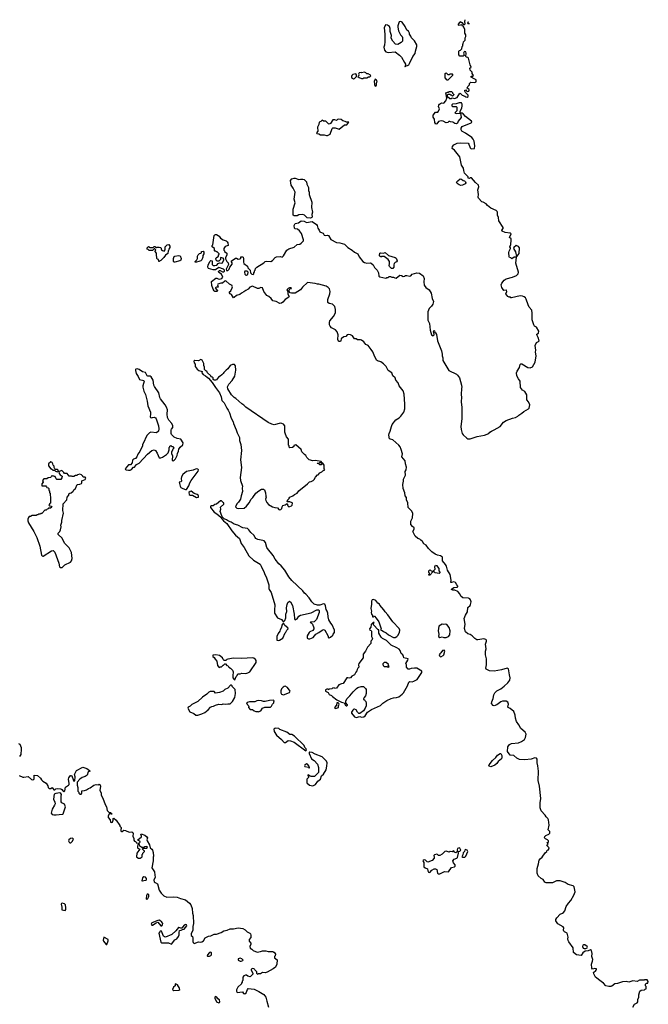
# Model space of a CAD drawing. Extents: x 1862350 to 2057294, y 212041 to 437318.
# Tile 300 of 301: x 2014203 to 2024907, y 397191 to 413963. Entities that reach past the tile are written whole.
import ezdxf

# ---------------------------------------------------------------- set-up
doc = ezdxf.new("R2010")
doc.units = 0

msp = doc.modelspace()

# ---------------------------------------------------------------- linework, layer by layer
at = {"layer": '0CON10XD'}
for points in [[(2020765, 413160), (2020782, 413178), (2020805, 413180), (2020828, 413195), (2020842, 413215), (2020900, 413335), (2020937, 413385), (2020940, 413425), (2020967, 413505), (2020963, 413535), (2020925, 413600), (2020873, 413653), (2020865, 413680), (2020840, 413715), (2020838, 413735), (2020822, 413765), (2020797, 413787), (2020766, 413846), (2020715, 413918), (2020692, 413932), (2020664, 413926), (2020641, 413859), (2020640, 413835), (2020652, 413775), (2020690, 413705), (2020710, 413685), (2020710, 413675), (2020720, 413665), (2020720, 413595), (2020700, 413575), (2020643, 413543), (2020600, 413545), (2020558, 413595), (2020533, 413635), (2020528, 413655), (2020532, 413695), (2020514, 413764), (2020512, 413815), (2020502, 413845), (2020465, 413872), (2020430, 413875), (2020407, 413825), (2020420, 413715), (2020420, 413585), (2020413, 413527), (2020402, 413495), (2020413, 413443), (2020435, 413418), (2020475, 413403), (2020595, 413418), (2020668, 413358), (2020704, 413324), (2020758, 413235), (2020770, 413205), (2020770, 413185), (2020760, 413175), (2020765, 413160)], [(2022211, 406935), (2022235, 406954), (2022285, 406976), (2022382, 407035), (2022442, 407105), (2022485, 407133), (2022595, 407178), (2022645, 407188), (2022685, 407208), (2022705, 407228), (2022755, 407258), (2022785, 407288), (2022865, 407332), (2022878, 407345), (2022887, 407405), (2022868, 407455), (2022840, 407485), (2022838, 407575), (2022805, 407630), (2022764, 407654), (2022733, 407695), (2022726, 407805), (2022694, 407845), (2022668, 407895), (2022663, 407947), (2022672, 407975), (2022712, 408038), (2022725, 408090), (2022735, 408102), (2022755, 408103), (2022855, 408036), (2022895, 408031), (2022935, 408048), (2022981, 408129), (2022996, 408235), (2022987, 408297), (2022990, 408335), (2022978, 408415), (2023002, 408465), (2023035, 408481), (2023047, 408495), (2023032, 408552), (2023007, 408595), (2023010, 408605), (2023035, 408626), (2023042, 408655), (2023005, 408724), (2022971, 408741), (2022958, 408765), (2022932, 408848), (2022932, 408962), (2022922, 409015), (2022878, 409065), (2022859, 409105), (2022829, 409205), (2022816, 409225), (2022793, 409243), (2022765, 409256), (2022725, 409259), (2022575, 409224), (2022565, 409227), (2022550, 409245), (2022535, 409239), (2022515, 409246), (2022482, 409292), (2022496, 409334), (2022493, 409353), (2022485, 409358), (2022445, 409349), (2022411, 409401), (2022402, 409445), (2022415, 409474), (2022454, 409526), (2022485, 409549), (2022595, 409577), (2022663, 409607), (2022689, 409635), (2022694, 409665), (2022649, 409815), (2022665, 409920), (2022622, 409915), (2022585, 409887), (2022565, 409908), (2022545, 409910), (2022536, 409925), (2022531, 409995), (2022538, 410022), (2022563, 410063), (2022562, 410075), (2022547, 410095), (2022564, 410136), (2022574, 410205), (2022570, 410230), (2022541, 410255), (2022569, 410315), (2022557, 410327), (2022470, 410340), (2022418, 410358), (2022414, 410375), (2022436, 410405), (2022436, 410425), (2022364, 410535), (2022358, 410595), (2022339, 410635), (2022338, 410682), (2022336, 410696), (2022316, 410715), (2022225, 410755), (2022171, 410795), (2022148, 410828), (2022097, 410855), (2022075, 410860), (2022013, 410925), (2022008, 410942), (2022017, 410987), (2022002, 411065), (2022020, 411115), (2022018, 411145), (2021967, 411187), (2021895, 411268), (2021875, 411270), (2021865, 411260), (2021842, 411262), (2021838, 411288), (2021775, 411350), (2021763, 411395), (2021762, 411435), (2021728, 411485), (2021718, 411515), (2021699, 411625), (2021605, 411738), (2021568, 411768), (2021570, 411800), (2021595, 411831), (2021655, 411861), (2021705, 411867), (2021840, 411860), (2021853, 411845), (2021875, 411780), (2021890, 411765), (2021945, 411770), (2021953, 411815), (2021941, 411891), (2021926, 411926), (2021903, 411955), (2021795, 412031), (2021732, 412065), (2021722, 412085), (2021723, 412117), (2021739, 412141), (2021890, 412205), (2021900, 412215), (2021895, 412237), (2021795, 412312), (2021755, 412361), (2021735, 412370), (2021710, 412370), (2021706, 412376), (2021704, 412405), (2021732, 412455), (2021739, 412495), (2021739, 412525), (2021724, 412544), (2021684, 412546), (2021638, 412532), (2021575, 412526), (2021560, 412515), (2021563, 412495), (2021575, 412486), (2021634, 412484), (2021646, 412475), (2021645, 412410), (2021614, 412374), (2021635, 412367), (2021710, 412370), (2021718, 412295), (2021669, 412235), (2021659, 412201), (2021635, 412190), (2021615, 412194), (2021578, 412218), (2021541, 412221), (2021525, 412230), (2021512, 412228), (2021495, 412210), (2021465, 412208), (2021413, 412233), (2021378, 412238), (2021334, 412226), (2021305, 412188), (2021290, 412185), (2021271, 412211), (2021268, 412268), (2021243, 412305), (2021243, 412335), (2021285, 412388), (2021322, 412388), (2021337, 412403), (2021352, 412445), (2021336, 412486), (2021338, 412505), (2021349, 412525), (2021384, 412546), (2021427, 412543), (2021460, 412580), (2021477, 412625), (2021462, 412718), (2021475, 412720), (2021485, 412730), (2021505, 412730), (2021515, 412740), (2021555, 412740), (2021570, 412725), (2021572, 412712), (2021598, 412688), (2021598, 412682), (2021575, 412660), (2021558, 412678), (2021545, 412680), (2021535, 412690), (2021492, 412688), (2021480, 412675), (2021482, 412662), (2021528, 412618), (2021552, 412618), (2021565, 412630), (2021605, 412620), (2021655, 412640), (2021695, 412710), (2021708, 412708), (2021735, 412680), (2021785, 412660), (2021798, 412648), (2021820, 412645), (2021840, 412655), (2021840, 412675), (2021792, 412722), (2021790, 412735), (2021780, 412745), (2021780, 412765), (2021805, 412770), (2021808, 412755), (2021817, 412747), (2021835, 412742), (2021852, 412748), (2021859, 412765), (2021855, 412776), (2021820, 412795), (2021834, 412826), (2021858, 412845), (2021862, 412855), (2021860, 412875), (2021884, 412896), (2021955, 412893), (2021976, 412905), (2021977, 412937), (2021940, 412955), (2021890, 412985), (2021892, 412998), (2021915, 413000), (2021930, 413015), (2021910, 413045), (2021908, 413068), (2021873, 413103), (2021870, 413135), (2021888, 413155), (2021872, 413192), (2021847, 413307), (2021835, 413320), (2021812, 413322), (2021800, 413335), (2021808, 413395), (2021797, 413417), (2021785, 413422), (2021770, 413415), (2021762, 413395), (2021770, 413355), (2021755, 413340), (2021695, 413340), (2021682, 413365), (2021683, 413427), (2021692, 413438), (2021708, 413442), (2021730, 413465), (2021740, 413505), (2021750, 413515), (2021750, 413545), (2021757, 413553), (2021760, 413585), (2021787, 413613), (2021788, 413655), (2021800, 413675), (2021800, 413705), (2021780, 413735), (2021780, 413795), (2021768, 413838), (2021755, 413850), (2021745, 413850), (2021738, 413868), (2021727, 413877), (2021685, 413862), (2021675, 413870), (2021673, 413885), (2021700, 413915), (2021705, 413930), (2021730, 413915), (2021762, 413882), (2021775, 413880), (2021790, 413895), (2021783, 413933), (2021787, 413963)], [(2021850, 413918), (2021830, 413915), (2021835, 413900), (2021862, 413899)], [(2019885, 412958), (2019905, 412960), (2019940, 412995), (2019940, 413025), (2019925, 413038), (2019875, 413030), (2019860, 413015), (2019853, 412997), (2019855, 412980), (2019870, 412965), (2019885, 412958)], [(2020045, 412962), (2020065, 412972), (2020115, 412972), (2020145, 412990), (2020165, 412990), (2020180, 413005), (2020177, 413017), (2020135, 413042), (2020113, 413043), (2020098, 413058), (2020075, 413068), (2020025, 413058), (2020015, 413062), (2019985, 413058), (2019970, 413035), (2019980, 413025), (2019980, 413015), (2019960, 412995), (2019985, 412978), (2020023, 412963), (2020045, 412962)], [(2020265, 412832), (2020280, 412845), (2020280, 412885), (2020287, 412893), (2020288, 412915), (2020275, 412940), (2020255, 412948), (2020240, 412915), (2020243, 412857), (2020251, 412841), (2020265, 412832)], [(2021495, 412930), (2021482, 412932), (2021450, 412975), (2021450, 413045), (2021465, 413060), (2021495, 413030), (2021515, 413030), (2021535, 413040), (2021565, 413040), (2021570, 413035), (2021570, 413015), (2021495, 412930)], [(2019425, 411989), (2019445, 411990), (2019488, 412012), (2019523, 412107), (2019535, 412119), (2019575, 412123), (2019645, 412099), (2019735, 412171), (2019775, 412172), (2019806, 412216), (2019765, 412217), (2019745, 412229), (2019708, 412238), (2019675, 412264), (2019635, 412269), (2019617, 412265), (2019595, 412246), (2019568, 412258), (2019535, 412255), (2019498, 412192), (2019475, 412182), (2019460, 412189), (2019415, 412234), (2019375, 412232), (2019355, 412249), (2019345, 412246), (2019330, 412230), (2019303, 412215), (2019296, 412175), (2019276, 412134), (2019280, 412065), (2019259, 412035), (2019265, 412025), (2019295, 412020), (2019325, 412001), (2019385, 412002), (2019425, 411989)], [(2019155, 410584), (2019098, 410585), (2019055, 410632), (2019025, 410642), (2018955, 410637), (2018925, 410624), (2018875, 410624), (2018862, 410635), (2018859, 410735), (2018891, 410845), (2018879, 410905), (2018891, 411025), (2018862, 411092), (2018828, 411145), (2018813, 411225), (2018835, 411250), (2018875, 411262), (2018895, 411262), (2018955, 411238), (2018985, 411248), (2019025, 411248), (2019045, 411240), (2019085, 411199), (2019093, 411163), (2019123, 411105), (2019120, 411055), (2019131, 411025), (2019134, 410985), (2019175, 410855), (2019172, 410765), (2019191, 410685), (2019180, 410645), (2019182, 410605), (2019176, 410594), (2019155, 410584)], [(2021715, 411140), (2021689, 411149), (2021655, 411172), (2021643, 411193), (2021661, 411219), (2021705, 411252), (2021728, 411248), (2021752, 411225), (2021777, 411217), (2021792, 411202), (2021797, 411185), (2021788, 411165), (2021745, 411144), (2021715, 411140)], [(2022536, 402836), (2022528, 402905), (2022505, 402917), (2022405, 402887), (2022285, 402868), (2022205, 402874), (2022147, 402897), (2022142, 402915), (2022153, 402975), (2022150, 403075), (2022134, 403144), (2022132, 403205), (2022144, 403246), (2022136, 403325), (2022154, 403375), (2022154, 403395), (2022140, 403405), (2022105, 403414), (2022005, 403399), (2021985, 403402), (2021955, 403422), (2021907, 403467), (2021875, 403488), (2021835, 403499), (2021793, 403535), (2021776, 403595), (2021787, 403667), (2021774, 403764), (2021795, 403821), (2021826, 403875), (2021835, 403952), (2021872, 403985), (2021879, 404001), (2021890, 404045), (2021881, 404079), (2021868, 404098), (2021848, 404108), (2021747, 404117), (2021714, 404145), (2021696, 404185), (2021662, 404225), (2021615, 404243), (2021578, 404245), (2021556, 404255), (2021553, 404265), (2021595, 404292), (2021655, 404298), (2021665, 404305), (2021664, 404315), (2021644, 404335), (2021625, 404378), (2021595, 404385), (2021555, 404374), (2021547, 404377), (2021548, 404415), (2021531, 404511), (2021488, 404585), (2021469, 404655), (2021454, 404684), (2021401, 404745), (2021405, 404785), (2021400, 404810), (2021371, 404831), (2021315, 404841), (2021276, 404856), (2021219, 404899), (2021163, 404953), (2021123, 405013), (2021085, 405036), (2021062, 405072), (2021031, 405099), (2021015, 405114), (2020985, 405123), (2020936, 405165), (2020900, 405245), (2020921, 405285), (2020921, 405305), (2020890, 405330), (2020864, 405365), (2020865, 405420), (2020891, 405475), (2020900, 405550), (2020880, 405590), (2020819, 405655), (2020811, 405731), (2020792, 405785), (2020789, 405825), (2020768, 405855), (2020762, 405905), (2020735, 405975), (2020727, 406045), (2020738, 406105), (2020736, 406135), (2020772, 406205), (2020768, 406265), (2020782, 406295), (2020791, 406341), (2020772, 406395), (2020765, 406446), (2020709, 406515), (2020723, 406565), (2020696, 406644), (2020681, 406685), (2020660, 406715), (2020555, 406805), (2020515, 406815), (2020501, 406825), (2020489, 406885), (2020494, 406915), (2020514, 406956), (2020532, 407035), (2020545, 407066), (2020606, 407145), (2020667, 407183), (2020695, 407208), (2020745, 407275), (2020760, 407335), (2020762, 407415), (2020752, 407582), (2020730, 407640), (2020664, 407724), (2020645, 407775), (2020610, 407820), (2020595, 407865), (2020554, 407895), (2020541, 407945), (2020476, 407985), (2020441, 408055), (2020395, 408103), (2020354, 408134), (2020295, 408152), (2020278, 408165), (2020237, 408247), (2020216, 408305), (2020190, 408345), (2020135, 408412), (2020095, 408430), (2020065, 408473), (2020025, 408504), (2020005, 408510), (2019955, 408509), (2019932, 408525), (2019905, 408529), (2019868, 408578), (2019837, 408597), (2019805, 408601), (2019778, 408595), (2019755, 408568), (2019725, 408559), (2019685, 408535), (2019676, 408524), (2019673, 408495), (2019666, 408484), (2019645, 408482), (2019629, 408489), (2019622, 408518), (2019624, 408594), (2019609, 408645), (2019579, 408679), (2019515, 408716), (2019488, 408745), (2019481, 408765), (2019477, 408805), (2019486, 408834), (2019546, 408905), (2019571, 408945), (2019581, 408975), (2019580, 409025), (2019567, 409075), (2019527, 409117), (2019470, 409130), (2019450, 409145), (2019449, 409195), (2019483, 409295), (2019489, 409335), (2019476, 409376), (2019453, 409403), (2019422, 409422), (2019295, 409459), (2019275, 409456), (2019235, 409472), (2019105, 409488), (2019021, 409409), (2018985, 409364), (2018895, 409302), (2018832, 409302), (2018810, 409311), (2018793, 409335), (2018794, 409354), (2018805, 409380), (2018830, 409385), (2018827, 409395), (2018795, 409396), (2018774, 409385), (2018754, 409364), (2018770, 409335), (2018768, 409288), (2018792, 409245), (2018788, 409235), (2018723, 409197), (2018685, 409152), (2018658, 409132), (2018635, 409131), (2018570, 409160), (2018515, 409173), (2018483, 409215), (2018446, 409246), (2018410, 409265), (2018360, 409335), (2018335, 409398), (2018307, 409403), (2018276, 409384), (2018252, 409382), (2018165, 409422), (2018120, 409405), (2018095, 409372), (2018055, 409352), (2018022, 409325), (2017978, 409305), (2017950, 409280), (2017897, 409263), (2017855, 409228), (2017845, 409226), (2017808, 409279), (2017784, 409295), (2017773, 409313), (2017776, 409325), (2017797, 409345), (2017820, 409395), (2017827, 409415), (2017823, 409425), (2017818, 409435), (2017775, 409460), (2017715, 409513), (2017695, 409507), (2017655, 409477), (2017625, 409473), (2017577, 409455), (2017570, 409445), (2017582, 409408), (2017554, 409406), (2017533, 409395), (2017573, 409345), (2017565, 409334), (2017528, 409335), (2017512, 409345), (2017495, 409370), (2017474, 409435), (2017470, 409505), (2017545, 409562), (2017562, 409562), (2017585, 409548), (2017604, 409544), (2017645, 409554), (2017660, 409575), (2017637, 409627), (2017594, 409654), (2017588, 409672), (2017605, 409690), (2017615, 409690), (2017655, 409670), (2017675, 409670), (2017688, 409682), (2017690, 409695), (2017673, 409713), (2017595, 409742), (2017535, 409700), (2017495, 409700), (2017420, 409725), (2017408, 409745), (2017410, 409785), (2017420, 409795), (2017440, 409845), (2017455, 409860), (2017480, 409855), (2017481, 409791), (2017498, 409778), (2017525, 409778), (2017558, 409782), (2017582, 409808), (2017605, 409820), (2017645, 409818), (2017655, 409822), (2017678, 409875), (2017678, 409885), (2017665, 409902), (2017625, 409910), (2017620, 409905), (2017622, 409878), (2017595, 409850), (2017568, 409848), (2017548, 409868), (2017540, 409895), (2017551, 409909), (2017588, 409932), (2017590, 409955), (2017600, 409965), (2017600, 409975), (2017568, 410008), (2017555, 410010), (2017545, 410020), (2017525, 410020), (2017520, 410025), (2017518, 410068), (2017480, 410095), (2017480, 410115), (2017490, 410125), (2017514, 410286), (2017525, 410300), (2017535, 410302), (2017555, 410302), (2017585, 410288), (2017600, 410275), (2017621, 410241), (2017665, 410213), (2017717, 410195), (2017735, 410179), (2017745, 410160), (2017751, 410119), (2017701, 410099), (2017680, 410065), (2017680, 410035), (2017690, 410025), (2017690, 410015), (2017730, 409985), (2017730, 409955), (2017708, 409905), (2017707, 409887), (2017732, 409842), (2017751, 409821), (2017758, 409795), (2017720, 409715), (2017722, 409692), (2017747, 409693), (2017768, 409712), (2017783, 409747), (2017822, 409798), (2017822, 409822), (2017802, 409848), (2017875, 409898), (2017895, 409898), (2017925, 409883), (2017952, 409888), (2017967, 409903), (2017970, 409925), (2017995, 409923), (2018006, 409916), (2018012, 409895), (2018012, 409835), (2018022, 409812), (2018080, 409765), (2018090, 409735), (2018130, 409695), (2018135, 409650), (2018155, 409630), (2018178, 409622), (2018190, 409635), (2018190, 409655), (2018200, 409665), (2018200, 409685), (2018210, 409695), (2018220, 409725), (2018240, 409745), (2018359, 409821), (2018384, 409845), (2018405, 409850), (2018478, 409842), (2018508, 409862), (2018555, 409912), (2018575, 409922), (2018645, 409928), (2018675, 409920), (2018695, 409942), (2018751, 410039), (2018785, 410057), (2018875, 410087), (2018925, 410136), (2018975, 410142), (2018996, 410154), (2019033, 410197), (2019038, 410215), (2019002, 410322), (2018966, 410365), (2018933, 410393), (2018895, 410402), (2018885, 410411), (2018875, 410455), (2018895, 410491), (2018950, 410505), (2018996, 410534), (2019045, 410530), (2019085, 410510), (2019185, 410524), (2019257, 410475), (2019267, 410457), (2019279, 410409), (2019305, 410378), (2019315, 410352), (2019325, 410343), (2019369, 410329), (2019390, 410295), (2019405, 410289), (2019445, 410292), (2019464, 410285), (2019501, 410221), (2019595, 410166), (2019655, 410161), (2019735, 410141), (2019793, 410085), (2019865, 410039), (2019905, 410004), (2019960, 409975), (2019985, 409922), (2020045, 409842), (2020075, 409828), (2020115, 409818), (2020175, 409822), (2020190, 409815), (2020220, 409785), (2020245, 409740), (2020290, 409695), (2020312, 409652), (2020320, 409595), (2020335, 409580), (2020435, 409560), (2020455, 409570), (2020475, 409570), (2020495, 409590), (2020515, 409590), (2020538, 409578), (2020567, 409577), (2020593, 409563), (2020615, 409562), (2020675, 409610), (2020707, 409607), (2020735, 409590), (2020755, 409592), (2020775, 409607), (2020795, 409607), (2020845, 409592), (2020861, 409599), (2020885, 409627), (2020965, 409650), (2021008, 409645), (2021071, 409601), (2021092, 409555), (2021087, 409495), (2021091, 409441), (2021120, 409400), (2021175, 409359), (2021211, 409305), (2021226, 409216), (2021249, 409165), (2021236, 409115), (2021215, 409083), (2021176, 409045), (2021150, 408985), (2021154, 408845), (2021180, 408790), (2021194, 408675), (2021215, 408597), (2021242, 408578), (2021258, 408592), (2021262, 408605), (2021248, 408645), (2021255, 408670), (2021268, 408665), (2021273, 408643), (2021285, 408630), (2021302, 408602), (2021320, 408495), (2021387, 408325), (2021399, 408265), (2021397, 408237), (2021407, 408205), (2021408, 408155), (2021512, 407985), (2021640, 407925), (2021660, 407905), (2021692, 407862), (2021727, 407735), (2021732, 407695), (2021728, 407685), (2021721, 407575), (2021726, 407535), (2021723, 407455), (2021733, 407355), (2021729, 407255), (2021734, 407165), (2021717, 407035), (2021720, 406985), (2021738, 406915), (2021755, 406890), (2021817, 406835), (2021836, 406824), (2021875, 406821), (2021995, 406861), (2022115, 406887), (2022192, 406915), (2022211, 406935)], [(2016575, 409842), (2016570, 409845), (2016568, 409878), (2016552, 409882), (2016540, 409895), (2016540, 409925), (2016530, 409935), (2016530, 409985), (2016510, 410015), (2016510, 410025), (2016520, 410035), (2016518, 410048), (2016505, 410060), (2016495, 410060), (2016465, 410030), (2016405, 410030), (2016388, 410048), (2016372, 410052), (2016372, 410078), (2016395, 410100), (2016425, 410080), (2016475, 410080), (2016495, 410100), (2016505, 410100), (2016535, 410080), (2016545, 410090), (2016575, 410090), (2016605, 410080), (2016620, 410045), (2016635, 410030), (2016665, 410022), (2016682, 410045), (2016682, 410095), (2016715, 410127), (2016742, 410132), (2016762, 410105), (2016762, 410085), (2016740, 410055), (2016737, 410033), (2016730, 410025), (2016728, 409982), (2016687, 409953), (2016655, 409910), (2016605, 409860), (2016592, 409858), (2016575, 409842)], [(2022665, 409930), (2022675, 409934), (2022710, 409980), (2022716, 410075), (2022695, 410099), (2022655, 410114), (2022616, 410085), (2022609, 410065), (2022647, 410007), (2022665, 409930)], [(2016845, 409834), (2016830, 409835), (2016823, 409845), (2016821, 409895), (2016832, 409928), (2016845, 409937), (2016905, 409947), (2016935, 409942), (2016950, 409895), (2016947, 409865), (2016927, 409853), (2016845, 409834)], [(2017215, 409832), (2017193, 409833), (2017190, 409845), (2017220, 409875), (2017230, 409895), (2017230, 409935), (2017240, 409955), (2017265, 409982), (2017290, 409985), (2017297, 409993), (2017300, 410015), (2017325, 410020), (2017340, 410005), (2017340, 409975), (2017323, 409947), (2017322, 409915), (2017302, 409875), (2017285, 409858), (2017255, 409842), (2017215, 409832)], [(2020533, 409723), (2020498, 409758), (2020492, 409775), (2020500, 409805), (2020498, 409845), (2020479, 409879), (2020407, 409927), (2020365, 409930), (2020355, 409920), (2020345, 409930), (2020335, 409930), (2020328, 409945), (2020334, 409986), (2020345, 409992), (2020395, 409988), (2020425, 409997), (2020485, 409946), (2020595, 409911), (2020615, 409898), (2020626, 409875), (2020628, 409855), (2020619, 409841), (2020594, 409826), (2020581, 409809), (2020571, 409785), (2020576, 409745), (2020555, 409724), (2020533, 409723)], [(2018065, 409612), (2018088, 409625), (2018092, 409662), (2018077, 409677), (2018035, 409680), (2018030, 409665), (2018038, 409628), (2018053, 409613), (2018065, 409612)], [(2018635, 405614), (2018652, 405618), (2018668, 405635), (2018673, 405667), (2018685, 405690), (2018725, 405700), (2018755, 405720), (2018770, 405680), (2018785, 405666), (2018805, 405668), (2018829, 405681), (2018841, 405695), (2018850, 405725), (2018842, 405735), (2018805, 405750), (2018765, 405750), (2018760, 405755), (2018760, 405765), (2018770, 405775), (2018770, 405785), (2018790, 405805), (2018790, 405815), (2018803, 405827), (2018855, 405850), (2018880, 405875), (2018925, 405900), (2018955, 405938), (2019106, 406054), (2019137, 406093), (2019165, 406098), (2019200, 406115), (2019217, 406133), (2019237, 406173), (2019275, 406210), (2019285, 406210), (2019314, 406246), (2019345, 406260), (2019365, 406280), (2019400, 406295), (2019390, 406315), (2019390, 406375), (2019365, 406410), (2019352, 406408), (2019335, 406380), (2019315, 406382), (2019295, 406400), (2019270, 406405), (2019275, 406410), (2019305, 406410), (2019315, 406420), (2019348, 406422), (2019335, 406440), (2019235, 406452), (2019195, 406450), (2019130, 406465), (2019092, 406505), (2019078, 406538), (2019054, 406554), (2019005, 406600), (2018995, 406640), (2018905, 406720), (2018872, 406708), (2018870, 406695), (2018847, 406673), (2018805, 406670), (2018793, 406683), (2018790, 406705), (2018780, 406715), (2018778, 406815), (2018747, 406855), (2018722, 406918), (2018717, 406935), (2018716, 407046), (2018694, 407074), (2018666, 407086), (2018645, 407088), (2018535, 407064), (2018495, 407071), (2018435, 407099), (2018055, 407364), (2018021, 407395), (2017987, 407417), (2017885, 407509), (2017857, 407527), (2017809, 407575), (2017746, 407675), (2017739, 407711), (2017762, 407755), (2017820, 407815), (2017865, 407890), (2017886, 407995), (2017877, 408067), (2017858, 408088), (2017828, 408092), (2017785, 408072), (2017747, 408015), (2017717, 407995), (2017678, 407955), (2017668, 407935), (2017644, 407916), (2017619, 407891), (2017590, 407875), (2017555, 407830), (2017535, 407820), (2017515, 407820), (2017500, 407835), (2017495, 407860), (2017480, 407875), (2017465, 407880), (2017456, 407896), (2017400, 407945), (2017390, 407975), (2017375, 407980), (2017350, 408005), (2017352, 408045), (2017340, 408075), (2017337, 408107), (2017308, 408165), (2017285, 408172), (2017245, 408153), (2017183, 408157), (2017170, 408145), (2017172, 408115), (2017192, 408095), (2017190, 408055), (2017225, 408012), (2017255, 407988), (2017308, 407968), (2017302, 407945), (2017325, 407918), (2017368, 407898), (2017393, 407873), (2017419, 407859), (2017482, 407785), (2017536, 407695), (2017607, 407605), (2017636, 407536), (2017644, 407475), (2017685, 407438), (2017731, 407345), (2017754, 407314), (2017776, 407265), (2017803, 407173), (2017838, 407115), (2017844, 407084), (2017888, 406975), (2017904, 406924), (2017944, 406844), (2017947, 406795), (2017966, 406726), (2017979, 406625), (2017964, 406466), (2017977, 406335), (2017959, 406165), (2017964, 406114), (2017997, 406015), (2017990, 405985), (2017997, 405925), (2017973, 405855), (2017961, 405795), (2017928, 405742), (2017902, 405715), (2017880, 405665), (2017900, 405645), (2017934, 405634), (2018026, 405644), (2018064, 405676), (2018112, 405735), (2018145, 405798), (2018175, 405823), (2018224, 405895), (2018275, 405940), (2018320, 405965), (2018355, 405967), (2018372, 405955), (2018388, 405905), (2018394, 405844), (2018397, 405827), (2018388, 405795), (2018392, 405775), (2018409, 405739), (2018438, 405705), (2018506, 405666), (2018545, 405654), (2018595, 405648), (2018615, 405621), (2018635, 405614)], [(2016055, 406288), (2016085, 406292), (2016105, 406300), (2016142, 406338), (2016155, 406340), (2016194, 406386), (2016235, 406408), (2016378, 406562), (2016455, 406627), (2016495, 406638), (2016513, 406623), (2016541, 406581), (2016575, 406502), (2016605, 406498), (2016635, 406513), (2016703, 406557), (2016730, 406585), (2016750, 406635), (2016750, 406675), (2016760, 406685), (2016762, 406698), (2016775, 406710), (2016795, 406690), (2016815, 406690), (2016830, 406665), (2016812, 406648), (2016800, 406615), (2016790, 406605), (2016790, 406575), (2016802, 406535), (2016798, 406458), (2016815, 406448), (2016835, 406458), (2016857, 406485), (2016885, 406540), (2016888, 406575), (2016908, 406615), (2016913, 406647), (2016935, 406680), (2016978, 406722), (2016987, 406755), (2016946, 406816), (2016885, 406827), (2016832, 406852), (2016790, 406895), (2016783, 406915), (2016780, 406975), (2016785, 406990), (2016808, 407015), (2016808, 407045), (2016793, 407085), (2016745, 407143), (2016721, 407185), (2016712, 407242), (2016718, 407315), (2016704, 407365), (2016682, 407402), (2016598, 407505), (2016588, 407525), (2016573, 407605), (2016497, 407715), (2016487, 407737), (2016475, 407820), (2016441, 407881), (2016425, 407893), (2016385, 407890), (2016375, 407897), (2016343, 407955), (2016296, 407966), (2016235, 408002), (2016205, 408014), (2016178, 408012), (2016172, 408005), (2016174, 407986), (2016186, 407935), (2016218, 407885), (2016235, 407843), (2016245, 407833), (2016315, 407817), (2016323, 407805), (2016299, 407725), (2016299, 407705), (2016318, 407638), (2016346, 407576), (2016374, 407465), (2016386, 407386), (2016432, 407275), (2016432, 407238), (2016422, 407205), (2016430, 407185), (2016455, 407180), (2016463, 407187), (2016495, 407192), (2016513, 407183), (2016527, 407165), (2016564, 407045), (2016571, 406995), (2016567, 406955), (2016535, 406927), (2016435, 406938), (2016415, 406928), (2016372, 406885), (2016350, 406845), (2016325, 406780), (2016292, 406725), (2016292, 406705), (2016250, 406605), (2016215, 406560), (2016200, 406515), (2016175, 406490), (2016140, 406475), (2016125, 406460), (2016118, 406412), (2016087, 406383), (2016055, 406380), (2016000, 406315), (2016002, 406302), (2016013, 406293), (2016055, 406288)], [(2014845, 406260), (2014860, 406275), (2014858, 406288), (2014842, 406302), (2014815, 406300), (2014802, 406312), (2014790, 406335), (2014790, 406355), (2014770, 406375), (2014767, 406397), (2014755, 406420), (2014735, 406430), (2014692, 406398), (2014693, 406363), (2014735, 406310), (2014745, 406310), (2014775, 406290), (2014795, 406290), (2014815, 406270), (2014845, 406260)], [(2014925, 404632), (2014970, 404675), (2015070, 404725), (2015087, 404743), (2015098, 404785), (2015083, 404885), (2015045, 404965), (2014964, 405044), (2014925, 405132), (2014860, 405195), (2014860, 405215), (2014887, 405243), (2014898, 405275), (2014907, 405325), (2014903, 405355), (2014921, 405405), (2014922, 405435), (2014946, 405555), (2014937, 405605), (2014943, 405717), (2015008, 405785), (2015013, 405827), (2015038, 405865), (2015040, 405885), (2015055, 405900), (2015077, 405903), (2015115, 405930), (2015127, 405953), (2015155, 405980), (2015182, 406048), (2015225, 406050), (2015255, 406062), (2015262, 406075), (2015262, 406108), (2015315, 406130), (2015330, 406155), (2015315, 406170), (2015285, 406170), (2015280, 406185), (2015255, 406210), (2015225, 406220), (2015185, 406210), (2015175, 406200), (2015155, 406200), (2015125, 406180), (2015095, 406180), (2015085, 406190), (2015045, 406190), (2015012, 406232), (2014965, 406230), (2014955, 406250), (2014928, 406278), (2014915, 406282), (2014890, 406275), (2014870, 406265), (2014872, 406235), (2014890, 406210), (2014928, 406185), (2014922, 406158), (2014905, 406130), (2014835, 406130), (2014822, 406142), (2014805, 406180), (2014795, 406180), (2014785, 406190), (2014765, 406190), (2014755, 406200), (2014742, 406188), (2014740, 406175), (2014728, 406162), (2014685, 406160), (2014665, 406140), (2014615, 406140), (2014590, 406115), (2014600, 406085), (2014580, 406055), (2014582, 406022), (2014645, 406020), (2014658, 406008), (2014662, 405992), (2014685, 405990), (2014700, 405975), (2014700, 405945), (2014710, 405935), (2014710, 405905), (2014720, 405895), (2014730, 405795), (2014730, 405725), (2014712, 405718), (2014710, 405705), (2014700, 405695), (2014715, 405680), (2014738, 405678), (2014748, 405662), (2014725, 405640), (2014695, 405640), (2014685, 405630), (2014672, 405628), (2014655, 405610), (2014632, 405608), (2014578, 405552), (2014565, 405550), (2014555, 405540), (2014525, 405540), (2014515, 405530), (2014495, 405530), (2014485, 405520), (2014415, 405520), (2014385, 405500), (2014362, 405498), (2014350, 405485), (2014342, 405455), (2014342, 405425), (2014353, 405395), (2014444, 405245), (2014495, 405142), (2014544, 404995), (2014575, 404840), (2014595, 404820), (2014605, 404822), (2014745, 404917), (2014775, 404920), (2014801, 404895), (2014825, 404830), (2014870, 404705), (2014882, 404645), (2014895, 404632), (2014925, 404632)], [(2017025, 405960), (2017045, 405962), (2017080, 406020), (2017100, 406075), (2017124, 406116), (2017243, 406275), (2017248, 406295), (2017237, 406307), (2017205, 406311), (2017155, 406289), (2017045, 406269), (2016983, 406215), (2016957, 406175), (2016952, 406145), (2016960, 406105), (2016945, 406090), (2016920, 406085), (2016933, 406015), (2016948, 405995), (2016980, 405975), (2017025, 405960)], [(2017215, 405826), (2017245, 405832), (2017250, 405845), (2017240, 405865), (2017225, 405876), (2017174, 405894), (2017125, 405930), (2017105, 405927), (2017082, 405908), (2017089, 405875), (2017105, 405862), (2017145, 405861), (2017215, 405826)], [(2019145, 403414), (2019199, 403441), (2019248, 403495), (2019298, 403522), (2019355, 403566), (2019375, 403574), (2019397, 403565), (2019450, 403475), (2019460, 403435), (2019465, 403430), (2019475, 403432), (2019496, 403444), (2019535, 403480), (2019538, 403495), (2019564, 403526), (2019564, 403565), (2019525, 403653), (2019499, 403685), (2019469, 403739), (2019454, 403794), (2019452, 403852), (2019441, 403885), (2019421, 403915), (2019411, 403981), (2019400, 404005), (2019374, 404014), (2019315, 403992), (2019275, 403992), (2019215, 404006), (2019177, 404045), (2019134, 404115), (2019075, 404179), (2019053, 404195), (2019025, 404233), (2018838, 404408), (2018783, 404473), (2018717, 404585), (2018655, 404661), (2018616, 404695), (2018555, 404775), (2018519, 404835), (2018425, 404955), (2018412, 404975), (2018387, 405055), (2018365, 405084), (2018345, 405094), (2018260, 405110), (2018226, 405126), (2018211, 405141), (2018188, 405185), (2018137, 405225), (2018106, 405276), (2018080, 405295), (2018005, 405306), (2017915, 405353), (2017855, 405369), (2017805, 405404), (2017760, 405420), (2017725, 405446), (2017685, 405460), (2017653, 405493), (2017629, 405559), (2017617, 405585), (2017628, 405625), (2017623, 405657), (2017678, 405712), (2017680, 405735), (2017665, 405740), (2017640, 405765), (2017623, 405767), (2017555, 405708), (2017525, 405702), (2017497, 405683), (2017465, 405682), (2017450, 405675), (2017452, 405655), (2017517, 405575), (2017558, 405548), (2017629, 405489), (2017645, 405458), (2017671, 405425), (2017731, 405381), (2017814, 405255), (2017876, 405185), (2017943, 405123), (2017975, 405041), (2018024, 404974), (2018105, 404830), (2018182, 404755), (2018295, 404687), (2018316, 404656), (2018329, 404615), (2018359, 404565), (2018379, 404515), (2018401, 404475), (2018447, 404335), (2018447, 404275), (2018453, 404255), (2018486, 404205), (2018546, 403996), (2018549, 403975), (2018539, 403925), (2018544, 403854), (2018590, 403775), (2018660, 403745), (2018685, 403720), (2018705, 403720), (2018715, 403730), (2018736, 403774), (2018736, 403834), (2018749, 403881), (2018746, 403945), (2018755, 404002), (2018768, 404035), (2018795, 404059), (2018815, 404048), (2018849, 403985), (2018879, 403835), (2018882, 403755), (2018895, 403740), (2018925, 403760), (2018955, 403803), (2018985, 403822), (2019165, 403862), (2019265, 403913), (2019295, 403908), (2019303, 403895), (2019304, 403865), (2019255, 403744), (2019215, 403707), (2019155, 403700), (2019150, 403695), (2019168, 403688), (2019187, 403667), (2019210, 403605), (2019210, 403585), (2019195, 403558), (2019145, 403536), (2019134, 403525), (2019100, 403465), (2019098, 403428), (2019120, 403415), (2019145, 403414)], [(2021185, 404500), (2021170, 404500), (2021170, 404515), (2021180, 404525), (2021180, 404535), (2021170, 404545), (2021170, 404575), (2021182, 404588), (2021195, 404590), (2021212, 404572), (2021228, 404568), (2021240, 404555), (2021185, 404500)], [(2021345, 404532), (2021275, 404540), (2021258, 404558), (2021240, 404560), (2021242, 404568), (2021280, 404605), (2021280, 404615), (2021270, 404625), (2021270, 404645), (2021285, 404670), (2021298, 404668), (2021342, 404615), (2021340, 404575), (2021356, 404554), (2021355, 404540), (2021345, 404532)], [(2020568, 403438), (2020595, 403442), (2020625, 403458), (2020642, 403475), (2020670, 403525), (2020677, 403565), (2020665, 403592), (2020558, 403708), (2020474, 403824), (2020424, 403874), (2020405, 403910), (2020335, 403990), (2020330, 404005), (2020300, 404025), (2020265, 404070), (2020225, 404088), (2020205, 404078), (2020194, 404056), (2020193, 404005), (2020182, 403935), (2020192, 403885), (2020188, 403865), (2020192, 403835), (2020210, 403815), (2020212, 403792), (2020225, 403790), (2020235, 403800), (2020245, 403800), (2020275, 403770), (2020320, 403705), (2020360, 403585), (2020350, 403575), (2020352, 403562), (2020375, 403560), (2020395, 403540), (2020445, 403520), (2020483, 403483), (2020568, 403438)], [(2019935, 402074), (2019995, 402092), (2020025, 402082), (2020065, 402087), (2020087, 402103), (2020124, 402166), (2020195, 402210), (2020345, 402281), (2020385, 402323), (2020455, 402366), (2020528, 402402), (2020566, 402414), (2020620, 402415), (2020659, 402431), (2020717, 402473), (2020739, 402495), (2020806, 402615), (2020831, 402679), (2020845, 402688), (2020885, 402686), (2020914, 402696), (2020970, 402725), (2020985, 402740), (2021050, 402845), (2021050, 402865), (2020963, 402917), (2020925, 402918), (2020871, 402909), (2020842, 402898), (2020815, 402900), (2020790, 402935), (2020788, 402975), (2020778, 402995), (2020814, 403055), (2020816, 403075), (2020745, 403094), (2020736, 403115), (2020725, 403143), (2020701, 403165), (2020684, 403215), (2020665, 403241), (2020625, 403266), (2020527, 403307), (2020449, 403389), (2020380, 403425), (2020360, 403445), (2020320, 403515), (2020318, 403568), (2020305, 403570), (2020230, 403655), (2020230, 403675), (2020240, 403695), (2020223, 403697), (2020185, 403660), (2020180, 403615), (2020159, 403585), (2020164, 403565), (2020186, 403556), (2020193, 403545), (2020192, 403455), (2020208, 403425), (2020200, 403395), (2020183, 403377), (2020180, 403335), (2020124, 403276), (2020093, 403205), (2020050, 403155), (2020052, 403095), (2019977, 402995), (2019972, 402975), (2019980, 402935), (2019958, 402915), (2019948, 402895), (2019945, 402870), (2019924, 402846), (2019918, 402825), (2019902, 402805), (2019861, 402779), (2019836, 402754), (2019815, 402747), (2019790, 402755), (2019775, 402752), (2019713, 402657), (2019685, 402652), (2019639, 402631), (2019595, 402578), (2019565, 402572), (2019555, 402580), (2019532, 402578), (2019517, 402563), (2019475, 402558), (2019465, 402550), (2019455, 402560), (2019435, 402560), (2019412, 402545), (2019410, 402525), (2019455, 402500), (2019475, 402468), (2019512, 402452), (2019528, 402435), (2019605, 402379), (2019685, 402336), (2019726, 402326), (2019753, 402284), (2019765, 402276), (2019775, 402276), (2019786, 402285), (2019784, 402295), (2019756, 402326), (2019756, 402355), (2019771, 402395), (2019827, 402443), (2019879, 402511), (2019939, 402571), (2019963, 402587), (2020015, 402604), (2020055, 402603), (2020093, 402573), (2020100, 402555), (2020104, 402485), (2020094, 402446), (2020068, 402415), (2020060, 402395), (2020060, 402385), (2020075, 402380), (2020080, 402365), (2020095, 402350), (2020103, 402323), (2020102, 402275), (2020087, 402235), (2020058, 402192), (2019997, 402143), (2019975, 402147), (2019953, 402165), (2019932, 402205), (2019905, 402218), (2019893, 402217), (2019877, 402203), (2019854, 402166), (2019855, 402152), (2019905, 402087), (2019935, 402074)], [(2018605, 403388), (2018625, 403392), (2018685, 403430), (2018723, 403517), (2018735, 403530), (2018750, 403565), (2018772, 403588), (2018770, 403605), (2018720, 403645), (2018695, 403690), (2018668, 403652), (2018662, 403608), (2018638, 403572), (2018630, 403545), (2018605, 403510), (2018582, 403455), (2018580, 403395), (2018605, 403388)], [(2021425, 403440), (2021465, 403442), (2021505, 403458), (2021530, 403485), (2021533, 403555), (2021515, 403608), (2021475, 403658), (2021455, 403667), (2021425, 403662), (2021395, 403668), (2021338, 403632), (2021330, 403555), (2021342, 403495), (2021333, 403455), (2021355, 403441), (2021395, 403448), (2021425, 403440)], [(2021375, 403112), (2021415, 403130), (2021427, 403143), (2021444, 403205), (2021432, 403221), (2021400, 403220), (2021373, 403177), (2021355, 403160), (2021348, 403145), (2021350, 403125), (2021363, 403113), (2021375, 403112)], [(2017865, 402720), (2017890, 402775), (2017907, 402793), (2017915, 402820), (2017955, 402822), (2017985, 402832), (2018055, 402828), (2018090, 402835), (2018123, 402857), (2018230, 403015), (2018230, 403045), (2018220, 403065), (2018190, 403085), (2018165, 403093), (2017985, 403083), (2017845, 403088), (2017745, 403070), (2017730, 403065), (2017715, 403050), (2017685, 403050), (2017670, 403065), (2017658, 403095), (2017605, 403130), (2017545, 403142), (2017492, 403138), (2017492, 403115), (2017515, 403100), (2017529, 403069), (2017558, 403035), (2017570, 402965), (2017592, 402932), (2017605, 402930), (2017615, 402940), (2017638, 402942), (2017665, 402970), (2017675, 402970), (2017695, 402990), (2017705, 402990), (2017730, 402965), (2017750, 402955), (2017764, 402934), (2017795, 402918), (2017828, 402885), (2017840, 402855), (2017830, 402785), (2017834, 402754), (2017852, 402722), (2017865, 402720)], [(2020475, 402930), (2020465, 402940), (2020415, 402940), (2020400, 402955), (2020400, 402965), (2020390, 402975), (2020390, 402995), (2020415, 403020), (2020445, 403020), (2020478, 402988), (2020470, 402975), (2020490, 402945), (2020475, 402930)], [(2024646, 397144), (2024674, 397196), (2024718, 397215), (2024727, 397235), (2024730, 397275), (2024748, 397315), (2024748, 397352), (2024763, 397417), (2024785, 397430), (2024845, 397440), (2024855, 397450), (2024868, 397452), (2024870, 397495), (2024860, 397505), (2024860, 397535), (2024875, 397550), (2024898, 397552), (2024907, 397577), (2024885, 397610), (2024845, 397610), (2024835, 397600), (2024755, 397600), (2024715, 397582), (2024645, 397590), (2024575, 397570), (2024535, 397580), (2024465, 397576), (2024385, 397543), (2024335, 397538), (2024285, 397500), (2024267, 397493), (2024235, 397492), (2024185, 397508), (2024145, 397553), (2024105, 397581), (2024010, 397655), (2023978, 397708), (2023972, 397735), (2024015, 397768), (2024025, 397785), (2024024, 397795), (2023995, 397802), (2023955, 397790), (2023944, 397804), (2023938, 397875), (2023958, 397925), (2023960, 397955), (2023948, 398005), (2023952, 398055), (2023942, 398105), (2023925, 398117), (2023885, 398102), (2023830, 398095), (2023794, 398066), (2023765, 398020), (2023683, 398033), (2023634, 398075), (2023625, 398155), (2023554, 398254), (2023545, 398278), (2023539, 398305), (2023542, 398335), (2023523, 398403), (2023478, 398428), (2023469, 398439), (2023464, 398455), (2023466, 398495), (2023455, 398513), (2023365, 398563), (2023333, 398615), (2023332, 398635), (2023348, 398665), (2023404, 398725), (2023444, 398746), (2023461, 398755), (2023484, 398785), (2023506, 398855), (2023547, 398915), (2023589, 398961), (2023640, 399050), (2023660, 399105), (2023645, 399190), (2023625, 399207), (2023544, 399234), (2023494, 399264), (2023406, 399296), (2023345, 399292), (2023275, 399258), (2023165, 399262), (2023144, 399274), (2023116, 399316), (2023084, 399334), (2023032, 399382), (2023013, 399425), (2023013, 399505), (2023040, 399585), (2023050, 399645), (2023065, 399668), (2023098, 399695), (2023151, 399769), (2023180, 399795), (2023180, 399805), (2023195, 399820), (2023210, 399825), (2023220, 399855), (2023180, 399895), (2023182, 399908), (2023200, 399915), (2023198, 399928), (2023180, 399945), (2023208, 399952), (2023210, 399975), (2023190, 399995), (2023155, 400010), (2023142, 400025), (2023143, 400047), (2023161, 400069), (2023215, 400092), (2023228, 400105), (2023228, 400135), (2023202, 400165), (2023217, 400245), (2023207, 400335), (2023197, 400355), (2023166, 400386), (2023153, 400415), (2023084, 400484), (2023065, 400540), (2023063, 400625), (2023079, 400695), (2023052, 400905), (2023031, 401005), (2023037, 401165), (2023028, 401255), (2023013, 401303), (2023015, 401368), (2023004, 401384), (2022975, 401389), (2022911, 401369), (2022805, 401354), (2022715, 401363), (2022669, 401385), (2022618, 401428), (2022552, 401435), (2022508, 401498), (2022513, 401575), (2022542, 401615), (2022575, 401632), (2022695, 401646), (2022750, 401665), (2022797, 401703), (2022818, 401735), (2022829, 401795), (2022808, 401825), (2022738, 401888), (2022705, 401949), (2022660, 402010), (2022645, 402065), (2022640, 402115), (2022615, 402179), (2022555, 402228), (2022518, 402245), (2022513, 402255), (2022524, 402305), (2022515, 402339), (2022485, 402357), (2022425, 402353), (2022395, 402341), (2022325, 402292), (2022285, 402278), (2022263, 402283), (2022239, 402315), (2022244, 402345), (2022267, 402403), (2022277, 402463), (2022294, 402496), (2022325, 402528), (2022395, 402562), (2022455, 402610), (2022515, 402668), (2022548, 402715), (2022552, 402755), (2022546, 402806), (2022536, 402836)], [(2017235, 402114), (2017305, 402137), (2017355, 402164), (2017412, 402205), (2017449, 402251), (2017475, 402262), (2017505, 402267), (2017535, 402288), (2017595, 402303), (2017645, 402300), (2017665, 402307), (2017713, 402303), (2017745, 402312), (2017785, 402310), (2017825, 402350), (2017868, 402415), (2017880, 402485), (2017872, 402555), (2017820, 402605), (2017820, 402615), (2017808, 402628), (2017795, 402630), (2017745, 402578), (2017695, 402552), (2017666, 402524), (2017605, 402500), (2017535, 402490), (2017517, 402517), (2017495, 402522), (2017445, 402518), (2017425, 402508), (2017388, 402472), (2017315, 402423), (2017235, 402350), (2017135, 402297), (2017105, 402268), (2017072, 402255), (2017068, 402235), (2017102, 402175), (2017166, 402146), (2017204, 402114), (2017235, 402114)], [(2018695, 402462), (2018795, 402502), (2018808, 402525), (2018762, 402585), (2018725, 402608), (2018704, 402606), (2018688, 402595), (2018660, 402565), (2018648, 402532), (2018648, 402498), (2018663, 402473), (2018695, 402462)], [(2018265, 402172), (2018308, 402192), (2018340, 402235), (2018375, 402252), (2018476, 402254), (2018493, 402267), (2018510, 402305), (2018530, 402325), (2018530, 402345), (2018538, 402358), (2018525, 402370), (2018455, 402368), (2018385, 402350), (2018355, 402350), (2018322, 402362), (2018275, 402367), (2018238, 402362), (2018205, 402343), (2018115, 402341), (2018075, 402332), (2018062, 402315), (2018110, 402265), (2018100, 402255), (2018100, 402245), (2018130, 402215), (2018165, 402210), (2018198, 402188), (2018225, 402180), (2018255, 402180), (2018265, 402172)], [(2019575, 402227), (2019595, 402235), (2019631, 402249), (2019630, 402275), (2019641, 402305), (2019637, 402317), (2019625, 402326), (2019605, 402324), (2019595, 402285), (2019564, 402246), (2019575, 402227)], [(2019075, 401510), (2019087, 401527), (2019080, 401545), (2019058, 401568), (2019045, 401598), (2018885, 401760), (2018835, 401787), (2018805, 401788), (2018750, 401825), (2018635, 401872), (2018615, 401888), (2018565, 401892), (2018545, 401890), (2018532, 401878), (2018535, 401840), (2018578, 401775), (2018663, 401703), (2018705, 401650), (2018727, 401653), (2018775, 401682), (2018815, 401678), (2018875, 401657), (2019075, 401510)], [(2014185, 401634), (2014204, 401624), (2014226, 401565), (2014229, 401535), (2014221, 401445), (2014199, 401411)], [(2019195, 400914), (2019238, 400935), (2019277, 400993), (2019326, 401024), (2019340, 401085), (2019375, 401110), (2019420, 401185), (2019433, 401245), (2019437, 401305), (2019425, 401332), (2019355, 401404), (2019234, 401454), (2019185, 401483), (2019135, 401488), (2019130, 401485), (2019132, 401465), (2019173, 401373), (2019215, 401342), (2019275, 401280), (2019290, 401225), (2019292, 401138), (2019225, 401070), (2019165, 401070), (2019115, 401100), (2019110, 401095), (2019110, 401085), (2019120, 401075), (2019120, 401055), (2019090, 401025), (2019090, 400965), (2019136, 400926), (2019195, 400914)], [(2022225, 401234), (2022196, 401245), (2022191, 401255), (2022195, 401270), (2022254, 401345), (2022312, 401395), (2022340, 401435), (2022384, 401466), (2022395, 401462), (2022404, 401454), (2022410, 401430), (2022414, 401395), (2022407, 401373), (2022351, 401329), (2022325, 401293), (2022296, 401265), (2022225, 401234)], [(2014196, 401086), (2014255, 401063), (2014275, 401060), (2014345, 401072), (2014405, 401018), (2014425, 401014), (2014445, 401022), (2014451, 401035), (2014450, 401095), (2014505, 401088), (2014558, 401045), (2014572, 401015), (2014595, 400990), (2014656, 400956), (2014681, 400915), (2014686, 400885), (2014705, 400866), (2014735, 400865), (2014755, 400887), (2014785, 400842), (2014800, 400845), (2014817, 400863), (2014845, 400866), (2014905, 400860), (2014922, 400852), (2014945, 400820), (2014956, 400814), (2014970, 400825), (2014985, 400888), (2015036, 400924), (2015043, 400935), (2015046, 400955), (2015034, 401025), (2015041, 401049), (2015065, 401086), (2015075, 401091), (2015092, 401085), (2015094, 401065), (2015125, 400990), (2015140, 400995), (2015148, 401065), (2015136, 401105), (2015168, 401175), (2015275, 401232), (2015348, 401205), (2015392, 401175), (2015400, 401165), (2015370, 401150), (2015350, 401095), (2015318, 401072), (2015265, 401053), (2015227, 401025), (2015183, 400977), (2015180, 400925), (2015192, 400885), (2015190, 400835), (2015193, 400823), (2015210, 400805), (2015210, 400785), (2015225, 400770), (2015248, 400772), (2015260, 400785), (2015262, 400828), (2015305, 400831), (2015338, 400842), (2015372, 400865), (2015405, 400878), (2015465, 400926), (2015505, 400933), (2015545, 400930), (2015555, 400940), (2015568, 400938), (2015580, 400905), (2015568, 400835), (2015592, 400795), (2015590, 400755), (2015620, 400705), (2015656, 400596), (2015683, 400555), (2015694, 400494), (2015715, 400468), (2015725, 400460), (2015747, 400457), (2015770, 400435), (2015765, 400422), (2015738, 400448), (2015732, 400448), (2015708, 400395), (2015709, 400375), (2015742, 400332), (2015748, 400295), (2015765, 400287), (2015781, 400295), (2015794, 400325), (2015794, 400356), (2015805, 400360), (2015845, 400328), (2015910, 400235), (2015910, 400225), (2015930, 400205), (2015932, 400185), (2015924, 400166), (2015925, 400142), (2015935, 400134), (2015945, 400137), (2015975, 400160), (2016003, 400153), (2016065, 400122), (2016115, 400127), (2016129, 400119), (2016133, 400103), (2016128, 400055), (2016149, 400015), (2016147, 399985), (2016155, 399972), (2016180, 399965), (2016185, 399950), (2016198, 399938), (2016245, 399940), (2016252, 399955), (2016248, 399968), (2016220, 399980), (2016212, 399995), (2016278, 400045), (2016278, 400058), (2016264, 400084), (2016270, 400095), (2016335, 400072), (2016366, 400046), (2016378, 400025), (2016368, 399992), (2016373, 399973), (2016413, 399905), (2016423, 399855), (2016450, 399835), (2016463, 399815), (2016476, 399776), (2016483, 399715), (2016477, 399695), (2016477, 399635), (2016453, 399515), (2016500, 399445), (2016502, 399392), (2016512, 399355), (2016484, 399306), (2016495, 399280), (2016510, 399265), (2016550, 399245), (2016580, 399135), (2016612, 399085), (2016655, 399040), (2016708, 399018), (2016815, 399024), (2016885, 399014), (2016942, 398995), (2017025, 398969), (2017093, 398915), (2017118, 398885), (2017137, 398825), (2017144, 398744), (2017154, 398705), (2017162, 398565), (2017152, 398515), (2017153, 398447), (2017122, 398395), (2017120, 398375), (2017125, 398362), (2017147, 398345), (2017153, 398315), (2017152, 398262), (2017156, 398246), (2017175, 398228), (2017245, 398257), (2017285, 398249), (2017302, 398255), (2017332, 398275), (2017362, 398325), (2017415, 398353), (2017460, 398355), (2017515, 398386), (2017555, 398388), (2017632, 398415), (2017678, 398442), (2017735, 398454), (2017785, 398476), (2017845, 398478), (2017925, 398494), (2018000, 398480), (2018041, 398461), (2018076, 398426), (2018123, 398403), (2018135, 398390), (2018141, 398371)], [(2019135, 401220), (2019140, 401225), (2019130, 401235), (2019127, 401255), (2019105, 401284), (2019085, 401286), (2019058, 401265), (2019053, 401253), (2019060, 401240), (2019119, 401229), (2019125, 401220), (2019135, 401220)], [(2014825, 400417), (2014875, 400423), (2014935, 400431), (2014945, 400438), (2014980, 400555), (2014965, 400599), (2014923, 400625), (2014910, 400640), (2014909, 400735), (2014914, 400765), (2014903, 400783), (2014885, 400791), (2014816, 400784), (2014790, 400770), (2014779, 400685), (2014802, 400635), (2014805, 400605), (2014798, 400582), (2014756, 400515), (2014741, 400445), (2014755, 400426), (2014785, 400421), (2014825, 400417)], [(2015075, 399942), (2015098, 399965), (2015120, 400005), (2015102, 400022), (2015065, 400017), (2015037, 399995), (2015034, 399974), (2015045, 399952), (2015055, 399943), (2015075, 399942)], [(2016255, 399682), (2016288, 399702), (2016290, 399745), (2016300, 399755), (2016300, 399765), (2016330, 399795), (2016330, 399805), (2016315, 399810), (2016292, 399832), (2016292, 399838), (2016305, 399850), (2016365, 399848), (2016377, 399865), (2016373, 399873), (2016355, 399880), (2016330, 399875), (2016315, 399860), (2016285, 399860), (2016248, 399885), (2016235, 399930), (2016213, 399907), (2016208, 399885), (2016210, 399855), (2016223, 399843), (2016250, 399835), (2016199, 399765), (2016192, 399705), (2016197, 399697), (2016225, 399682), (2016255, 399682)], [(2021335, 399412), (2021355, 399413), (2021435, 399451), (2021505, 399446), (2021557, 399523), (2021605, 399534), (2021619, 399545), (2021617, 399565), (2021589, 399599), (2021579, 399635), (2021599, 399661), (2021645, 399680), (2021657, 399693), (2021676, 399766), (2021670, 399795), (2021700, 399800), (2021717, 399815), (2021695, 399849), (2021685, 399855), (2021658, 399845), (2021652, 399825), (2021660, 399795), (2021629, 399771), (2021607, 399777), (2021595, 399806), (2021565, 399788), (2021535, 399794), (2021515, 399782), (2021465, 399800), (2021445, 399794), (2021395, 399746), (2021355, 399727), (2021335, 399726), (2021318, 399745), (2021307, 399747), (2021265, 399737), (2021253, 399725), (2021262, 399695), (2021258, 399682), (2021229, 399641), (2021155, 399613), (2021140, 399620), (2021115, 399646), (2021095, 399650), (2021074, 399645), (2021067, 399635), (2021082, 399605), (2021084, 399576), (2021087, 399535), (2021105, 399518), (2021148, 399498), (2021151, 399465), (2021165, 399444), (2021185, 399436), (2021223, 399477), (2021261, 399499), (2021285, 399501), (2021307, 399487), (2021315, 399425), (2021335, 399412)], [(2021745, 399699), (2021785, 399700), (2021798, 399712), (2021832, 399795), (2021825, 399814), (2021795, 399828), (2021782, 399815), (2021776, 399794), (2021756, 399774), (2021749, 399735), (2021733, 399705), (2021745, 399699)], [(2016295, 399293), (2016315, 399302), (2016359, 399305), (2016364, 399315), (2016362, 399332), (2016345, 399359), (2016315, 399362), (2016292, 399348), (2016280, 399295), (2016295, 399293)], [(2016365, 398978), (2016387, 398995), (2016404, 399025), (2016401, 399055), (2016385, 399068), (2016374, 399066), (2016361, 399045), (2016354, 398985), (2016365, 398978)], [(2014975, 398788), (2014986, 398804), (2014988, 398835), (2014980, 398885), (2014963, 398905), (2014925, 398912), (2014914, 398906), (2014910, 398895), (2014920, 398845), (2014918, 398798), (2014975, 398788)], [(2016625, 398530), (2016637, 398543), (2016642, 398565), (2016625, 398592), (2016585, 398622), (2016555, 398618), (2016455, 398578), (2016445, 398570), (2016440, 398555), (2016455, 398538), (2016465, 398538), (2016525, 398580), (2016555, 398590), (2016605, 398530), (2016625, 398530)], [(2016785, 398214), (2016842, 398288), (2016876, 398304), (2016906, 398345), (2016918, 398375), (2016917, 398415), (2016924, 398446), (2016955, 398453), (2016973, 398467), (2017005, 398470), (2017048, 398525), (2017045, 398545), (2017025, 398550), (2017002, 398538), (2016962, 398488), (2016945, 398487), (2016915, 398500), (2016905, 398497), (2016859, 398441), (2016792, 398379), (2016685, 398337), (2016668, 398338), (2016653, 398353), (2016615, 398438), (2016592, 398438), (2016590, 398425), (2016570, 398405), (2016607, 398247), (2016625, 398240), (2016735, 398236), (2016785, 398214)], [(2015685, 398208), (2015711, 398275), (2015707, 398295), (2015638, 398332), (2015623, 398285), (2015627, 398265), (2015675, 398208), (2015685, 398208)], [(2018141, 398371), (2018139, 398331), (2018112, 398295), (2018112, 398265), (2018138, 398235), (2018138, 398215), (2018120, 398175), (2018125, 398150), (2018155, 398132), (2018179, 398109), (2018245, 398082), (2018302, 398088), (2018335, 398100), (2018395, 398100), (2018435, 398092), (2018515, 398090), (2018522, 398082), (2018535, 398080), (2018550, 398065), (2018558, 398045), (2018552, 398018), (2018543, 398007), (2018542, 397985), (2018587, 397947), (2018582, 397875), (2018556, 397824), (2018520, 397795), (2018415, 397738), (2018385, 397730), (2018335, 397732), (2018305, 397710), (2018265, 397710), (2018255, 397700), (2018240, 397715), (2018240, 397745), (2018200, 397785), (2018197, 397797), (2018175, 397800), (2018145, 397788), (2018145, 397770), (2018172, 397722), (2018170, 397705), (2018125, 397660), (2018085, 397670), (2018067, 397687), (2018045, 397688), (2018020, 397675), (2018000, 397655), (2018000, 397595), (2017990, 397585), (2017990, 397565), (2017980, 397555), (2017978, 397542), (2017920, 397485), (2017893, 397437), (2017892, 397415), (2017905, 397390), (2017995, 397402), (2018013, 397373), (2018035, 397368), (2018061, 397385), (2018082, 397445), (2018095, 397458), (2018195, 397447), (2018275, 397410), (2018359, 397359), (2018393, 397315), (2018408, 397268), (2018409, 397245), (2018437, 397145)], [(2023815, 398139), (2023845, 398144), (2023866, 398154), (2023871, 398165), (2023867, 398175), (2023825, 398205), (2023805, 398206), (2023791, 398199), (2023784, 398175), (2023797, 398147), (2023815, 398139)], [(2017401, 398011), (2017435, 398012), (2017458, 398022), (2017468, 398035), (2017467, 398067), (2017455, 398080), (2017435, 398072), (2017399, 398035), (2017396, 398016), (2017401, 398011)], [(2017975, 397924), (2018002, 397935), (2018008, 397945), (2017985, 397967), (2017955, 397979), (2017922, 397965), (2017923, 397945), (2017955, 397926), (2017975, 397924)], [(2016826, 397426), (2016915, 397430), (2016928, 397445), (2016925, 397465), (2016888, 397525), (2016855, 397542), (2016848, 397535), (2016852, 397508), (2016820, 397485), (2016806, 397445), (2016809, 397435), (2016826, 397426)], [(2017595, 397216), (2017605, 397222), (2017611, 397235), (2017606, 397266), (2017576, 397285), (2017562, 397312), (2017535, 397323), (2017527, 397313), (2017526, 397295), (2017552, 397235), (2017595, 397216)]]:
    msp.add_lwpolyline(points, dxfattribs=at)

doc.saveas('drawing.dxf')
